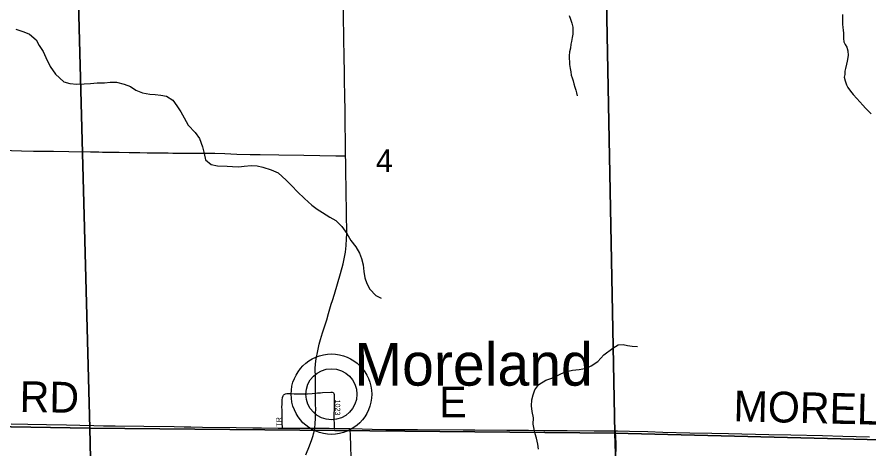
# Model space of a CAD drawing. Extents: x 1985906 to 2360102, y 891258 to 1222054.
# Drawn here: x 2119481 to 2127790, y 987986 to 992198 of the extents above; entities that cross this region are included whole.
import ezdxf

# ---------------------------------------------------------------- set-up
doc = ezdxf.new("R2010")
doc.units = 0
for name, color, linetype in [('GM_X_County_Road', 7, 'Continuous'), ('GM_X_County_Road_Text', 7, 'Continuous'), ('GM_X_Minor_River', 7, 'Continuous'), ('GM_X_Section', 7, 'Continuous'), ('GM_X_Section_Text', 7, 'Continuous'), ('GM_X_State_Route', 7, 'Continuous'), ('GM_X_Township_Road', 7, 'Continuous'), ('GM_X_Township_Subdivision', 7, 'Continuous'), ('GM_X_Township_Subdivision_Text', 7, 'Continuous'), ('GM_X_Unincorporated', 7, 'Continuous'), ('GM_X_Unincorporated_Location', 7, 'Continuous'), ('GM_X_Unincorporated_Text', 7, 'Continuous')]:
    doc.layers.add(name, color=color, linetype=linetype)

msp = doc.modelspace()

# ---------------------------------------------------------------- linework, layer by layer
at = {"layer": 'GM_X_County_Road'}
for points in [[(2119423.4, 988230.5), (2119587.1, 988227.1), (2119767.2, 988222.9), (2119963.5, 988220.1), (2120094.4, 988217.9), (2120231, 988213.7), (2120323.9, 988212.6), (2120438.3, 988209.8), (2120716.9, 988206.3), (2121012, 988203.5), (2121110.4, 988202.2), (2121175.8, 988200.8), (2121290.4, 988199), (2121618.5, 988195.2), (2121782.2, 988192.5), (2121863.7, 988191.2), (2122027.1, 988189.1), (2122069.2, 988188.8)], [(2122069.2, 988188.8), (2122190.1, 988187.8), (2122286.6, 988187.9), (2122360.6, 988188), (2122385.9, 988188.3)], [(2122385.9, 988188.3), (2122425.8, 988187.8), (2122526.1, 988187), (2122572.3, 988186.7)], [(2122572.3, 988186.7), (2122716.3, 988185.6), (2122731, 988185.1)], [(2122731, 988185.1), (2122847.4, 988181.5), (2122945.8, 988178.8), (2123076.8, 988176.6), (2123388.2, 988175.1), (2123831.1, 988173.5), (2123945.8, 988172.8), (2124256.9, 988170.3), (2124469.9, 988168.5), (2124617.5, 988166.9), (2124732.3, 988165.8), (2124847, 988164.9), (2125109.1, 988163.4), (2125318.9, 988162)], [(2125318.9, 988162), (2125338.7, 988161.8), (2125453.3, 988159.6), (2125633.2, 988155), (2125780.7, 988150.5), (2126042.9, 988144.5), (2126256, 988139.9), (2126419.9, 988136.4), (2126813.3, 988127.8), (2127026.3, 988123.8), (2127337.4, 988115.6), (2127533.9, 988109.9), (2127796.1, 988102.6)]]:
    msp.add_lwpolyline(points, dxfattribs=at)
at = {"layer": 'GM_X_Minor_River'}
for points in [[(2124864.7, 992212.5), (2124878.8, 992178.4), (2124890.8, 992138.3), (2124900.9, 992100.1), (2124902.9, 992074), (2124901, 992029.9), (2124895, 991997.8), (2124887.1, 991959.7), (2124883.1, 991933.6), (2124877.2, 991893.5), (2124869.2, 991859.4), (2124867.3, 991819.3), (2124865.3, 991789.2), (2124867.4, 991763.1), (2124869.4, 991735), (2124875.5, 991694.8), (2124881.5, 991662.7), (2124885.5, 991632.6), (2124893.6, 991604.5), (2124903.6, 991574.4), (2124909.7, 991548.3), (2124919.7, 991514.2), (2124929.7, 991484.1), (2124937.8, 991458), (2124943.8, 991429.9)], [(2127529.9, 992224.2), (2127532, 992164), (2127530, 992127.9), (2127534.1, 992095.8), (2127538.1, 992069.7), (2127540.2, 992041.6), (2127542.2, 991987.4), (2127544.3, 991957.3), (2127558.3, 991929.2), (2127572.3, 991903.1), (2127582.4, 991869), (2127586.4, 991822.8), (2127578.5, 991766.7), (2127570.6, 991738.6), (2127560.6, 991696.5), (2127554.7, 991670.4), (2127552.7, 991636.3), (2127548.8, 991610.2), (2127556.8, 991576.1), (2127568.9, 991535.9), (2127582.9, 991509.8), (2127610.9, 991473.7), (2127637, 991443.5), (2127671, 991403.3), (2127699.1, 991371.2), (2127729.1, 991339), (2127755.1, 991310.9), (2127783.2, 991282.8), (2127811.2, 991254.6)], [(2119469.7, 992080.2), (2119547.7, 992054.5), (2119603.8, 992030.7), (2119668, 991974.9), (2119698.2, 991921), (2119736.4, 991863), (2119760.7, 991805), (2119805, 991717.1), (2119855.3, 991641.2), (2119937.6, 991567.4), (2119995.6, 991549.6), (2120063.5, 991541.9), (2120135.4, 991546.3), (2120197.3, 991548.6), (2120261.2, 991554.9), (2120335.1, 991557.3), (2120389, 991561.5), (2120450.9, 991561.8), (2120524.9, 991544.1), (2120587, 991520.4), (2120641.1, 991484.5), (2120705.1, 991458.8), (2120775.1, 991447.1), (2120829, 991443.3)], [(2120829, 991443.3), (2120883, 991437.6), (2120939, 991425.8), (2120999.1, 991388), (2121039.3, 991332.1), (2121077.5, 991272.2), (2121109.8, 991216.2), (2121150.1, 991144.3), (2121218.3, 991072.5), (2121260.5, 991012.5), (2121290.9, 990932.5), (2121305.2, 990868.5), (2121319.5, 990806.4), (2121373.6, 990758.6), (2121437.6, 990746.8), (2121529.5, 990745.3), (2121583.4, 990741.5), (2121643.4, 990737.8), (2121695.3, 990744.1), (2121765.2, 990750.4), (2121823.1, 990746.7), (2121879.1, 990734.9), (2121961.1, 990709.2), (2122029.2, 990677.5), (2122107.4, 990607.7), (2122161.6, 990551.9), (2122217.8, 990494), (2122286, 990428.2), (2122356.3, 990362.4), (2122408.4, 990324.6), (2122460.5, 990290.8), (2122532.6, 990245), (2122588.7, 990213.2), (2122648.9, 990155.4), (2122697.2, 990085.5), (2122737.4, 990019.5), (2122785.6, 989957.6), (2122821.9, 989893.7), (2122840.1, 989841.7), (2122856.4, 989781.6), (2122862.7, 989715.5), (2122873, 989655.5), (2122891.2, 989599.4), (2122921.4, 989545.5), (2122981.7, 989483.6), (2123031.7, 989455.8)], [(2124566.9, 987983.3), (2124560.8, 988033.5), (2124546.7, 988089.7), (2124534.7, 988133.8), (2124524.6, 988178), (2124514.6, 988228.2), (2124516.5, 988288.4), (2124504.4, 988350.6), (2124498.3, 988404.8), (2124500.2, 988465), (2124516.1, 988513.1), (2124532.1, 988561.2), (2124570, 988613.3), (2124637.9, 988655.4), (2124697.8, 988677.3), (2124763.8, 988709.3), (2124827.7, 988737.3), (2124899.7, 988755.3), (2124963.6, 988761.2), (2125033.6, 988773.1), (2125079.6, 988797.1), (2125145.5, 988837.1), (2125205.4, 988905.2), (2125293.2, 988969.3), (2125345.2, 989001.3), (2125391.2, 989005.3), (2125435.2, 988993.2), (2125481.2, 988989.1), (2125533.1, 988985)]]:
    msp.add_lwpolyline(points, dxfattribs=at)
at = {"layer": 'GM_X_Section'}
for points in [[(2114748.4, 993565.3), (2119903.4, 993563.5), (2120049.5, 993560.5), (2120191.2, 988188.5), (2114821.5, 988281)], [(2120049.5, 993560.5), (2125206.7, 993538.6), (2125310.4, 988140.4), (2120191.2, 988188.5)], [(2125206.7, 993538.6), (2130533.6, 993565.9), (2130622.4, 988007.5), (2125310.4, 988140.4)], [(2120191.2, 988188.5), (2120308.4, 982876.4), (2114959.2, 982915), (2114813.9, 985659.6), (2114821.5, 988281)], [(2120191.2, 988188.5), (2125310.4, 988140.4), (2125486.3, 982742.6), (2120308.4, 982876.4)], [(2125310.4, 988140.4), (2130622.4, 988007.5), (2130739.9, 982641.3), (2125486.3, 982742.6)]]:
    msp.add_lwpolyline(points, close=True, dxfattribs=at)
at = {"layer": 'GM_X_State_Route'}
for points in [[(2122683.9, 990975.7), (2122683.5, 991004.1), (2122681.8, 991135.3), (2122679.7, 991217.3), (2122679.7, 991266.5), (2122677.1, 991447), (2122675.7, 991561.7), (2122674.2, 991692.9), (2122672.1, 991775), (2122668.9, 992020.8), (2122666, 992184.7), (2122664.7, 992283.2), (2122662.1, 992414.4), (2122660.8, 992545.5), (2122662, 992610.7), (2122664.8, 992643.8)], [(2122299.2, 987928.9), (2122333.6, 988015.7), (2122357.3, 988079.4), (2122362.9, 988096.8), (2122369.5, 988118), (2122373.3, 988133.3), (2122382, 988166.3), (2122385.9, 988188.3), (2122390, 988233), (2122392.3, 988282.4), (2122392.2, 988315.2), (2122393.1, 988347.1), (2122394.5, 988363.4), (2122393.4, 988427.7), (2122392.4, 988444.1), (2122392.1, 988476.4), (2122392, 988495.3), (2122391.8, 988530.4), (2122390.6, 988607.4), (2122390.5, 988639.9), (2122390.6, 988668.9), (2122390.8, 988685.4), (2122390.1, 988767.4), (2122391.6, 988816.2), (2122397.8, 988864.1), (2122413.2, 988943.9), (2122428.2, 989007.3), (2122441.3, 989053.8), (2122461.2, 989117.9), (2122476.7, 989167.5), (2122486, 989197.7), (2122501.3, 989246.6), (2122519.5, 989308.3), (2122546, 989397.6), (2122556.7, 989433.7), (2122576.6, 989496.2), (2122636.1, 989697.9), (2122662.2, 989792), (2122676.2, 989856.3), (2122684.3, 989905), (2122691.4, 989970.4), (2122695.4, 990036), (2122696.7, 990085.4), (2122687.3, 990708.8), (2122686.5, 990790.8), (2122685.8, 990843.7), (2122683.9, 990975.7)]]:
    msp.add_lwpolyline(points, dxfattribs=at)
at = {"layer": 'GM_X_Township_Road'}
for points in [[(2119328.8, 990899.2), (2119525.3, 990894.1), (2119640.2, 990891.6), (2119837.2, 990890.2), (2119984.9, 990887.1), (2120198.3, 990883.5), (2120280.3, 990882.2), (2120313, 990881.9), (2120345.9, 990881.4), (2120411.6, 990880.1), (2120477.2, 990879.1), (2120574.9, 990878.3), (2120679.7, 990876.4), (2120749.2, 990875.1), (2120805.6, 990874), (2120837.4, 990873.4), (2120905.5, 990872.8), (2120954.1, 990872.4), (2121001, 990872), (2121066.1, 990871), (2121115.6, 990870.1), (2121181.7, 990871.2), (2121275.4, 990870.5), (2121334.4, 990870.1), (2121410.7, 990869.6), (2121509, 990865.9), (2121623.7, 990861.1), (2121754.7, 990857.5), (2121853, 990856.6), (2122033.5, 990853.9), (2122279.5, 990850), (2122589.8, 990844.6), (2122654.9, 990844), (2122685.8, 990843.7)], [(2122739.1, 987891.1), (2122735.5, 988023.5), (2122733.3, 988111.9), (2122731.1, 988182.1), (2122731, 988185.1)], [(2125325.5, 987959.7), (2125322.6, 988041.5), (2125319.2, 988152.2), (2125318.9, 988162)]]:
    msp.add_lwpolyline(points, dxfattribs=at)
at = {"layer": 'GM_X_Township_Subdivision'}
for points in [[(2122391.8, 988530.4), (2122411.7, 988531.5), (2122426, 988532.9), (2122440.3, 988534), (2122458.6, 988535.5), (2122541.8, 988540.5), (2122549.3, 988540.9), (2122556, 988539.6), (2122563.1, 988536.5), (2122567.5, 988532.1), (2122571.5, 988525.1), (2122573.2, 988516.4), (2122572.8, 988497.1), (2122572.6, 988405.3), (2122572.1, 988292.5), (2122572.3, 988212.8), (2122572.3, 988186.7)], [(2122069.2, 988188.8), (2122068.7, 988203.1), (2122067.6, 988229), (2122067, 988256.5), (2122066.3, 988302.7), (2122066.1, 988318.1), (2122066.3, 988342.5), (2122065.7, 988364.6), (2122064.9, 988394.9), (2122065.6, 988418.4), (2122066.1, 988437.5), (2122067.5, 988463.1), (2122071.2, 988488), (2122076.3, 988503.6), (2122080.4, 988510.1), (2122085.9, 988516), (2122091.9, 988519.7), (2122099.7, 988522.9), (2122112.6, 988525.2), (2122131.9, 988526), (2122152.7, 988525.7), (2122183.5, 988524.4), (2122199.9, 988524.1), (2122232.4, 988524.4), (2122314, 988524.2), (2122359.6, 988526.9), (2122391.8, 988530.4)]]:
    msp.add_lwpolyline(points, dxfattribs=at)
at = {"layer": 'GM_X_Unincorporated'}
for radius in [392.8, 249]:
    msp.add_circle((2122547.5, 988519.7), radius, dxfattribs=at)
at = {"layer": 'GM_X_Unincorporated_Location'}
msp.add_line((2122547.5, 988519.7), (2122547.5, 988519.7), dxfattribs=at)

# ---------------------------------------------------------------- texts
at = {"layer": 'GM_X_County_Road_Text'}
for s, rotation, p in [('RD', 359.01321, (2119504.5, 988347.3)), ('E', 0.00001, (2123598.9, 988294.5)), ('MORELAND', 358.66478, (2126466.3, 988255))]:
    msp.add_text(s, height=300, rotation=rotation, dxfattribs=at).set_placement(p)
at = {"layer": 'GM_X_Section_Text'}
msp.add_text('4', height=221, rotation=0.00001, dxfattribs=at).set_placement((2122980.7, 990686.5))
at = {"layer": 'GM_X_Township_Subdivision_Text'}
for s, rotation, p in [('1023', 270, (2122583, 988467)), ('TR', 90, (2122058.5, 988203))]:
    msp.add_text(s, height=50, rotation=rotation, dxfattribs=at).set_placement(p)
at = {"layer": 'GM_X_Unincorporated_Text'}
msp.add_text('Moreland', height=417, rotation=0.00001, dxfattribs=at).set_placement((2122771.7, 988603.1))

doc.saveas('drawing.dxf')
